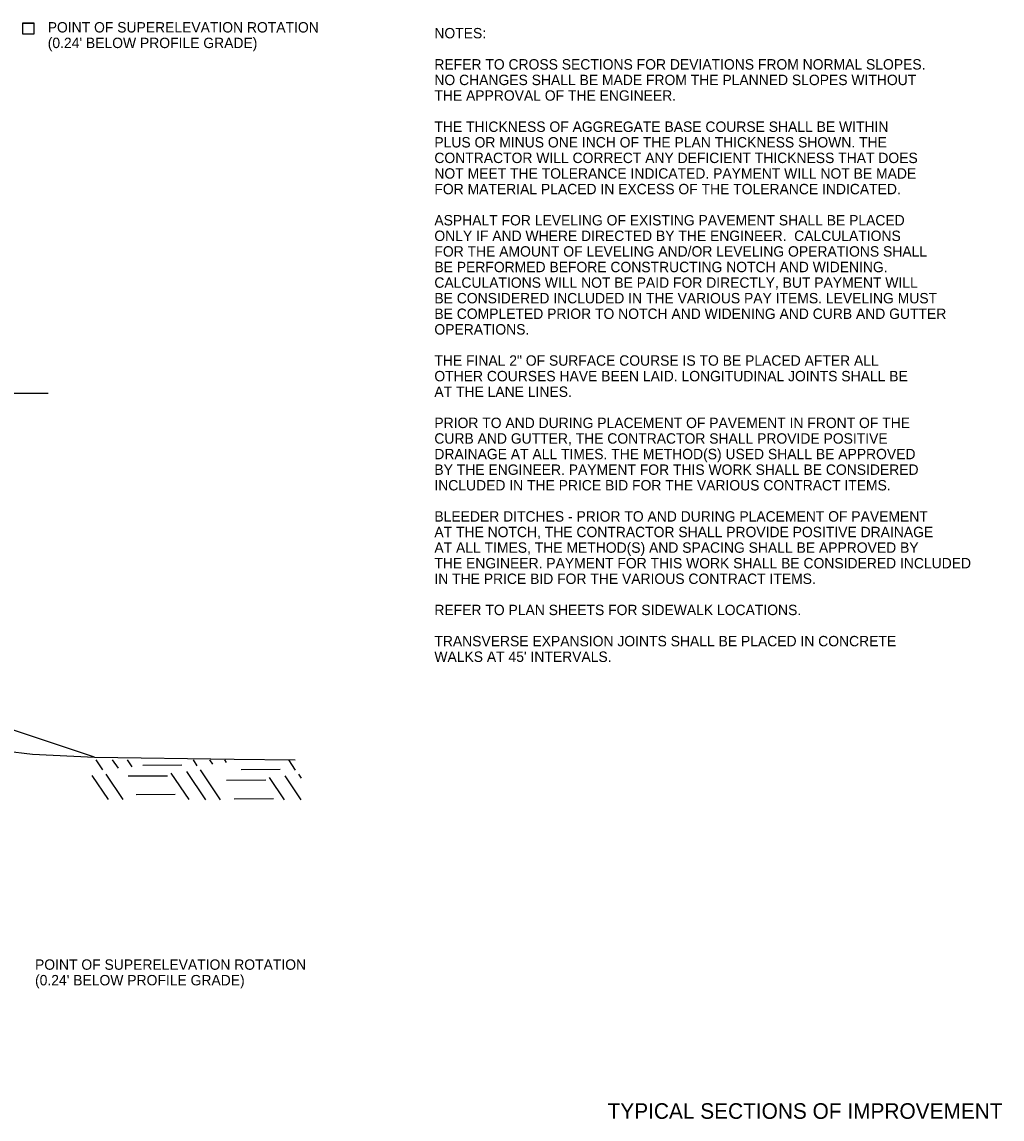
# Model space of a CAD drawing. Extents: x 1001270 to 1003428, y 1840152 to 1842912.
# Drawn here: x 1001369.5 to 1001426.1, y 1841266.6 to 1841330 of the extents above; entities that cross this region are included whole.
import ezdxf

# ---------------------------------------------------------------- set-up
doc = ezdxf.new("R2010")
doc.units = 0
doc.layers.add('19', color=7, linetype='Continuous')
doc.layers.add('60', color=7, linetype='Continuous')

msp = doc.modelspace()

# ---------------------------------------------------------------- linework, layer by layer
at = {"layer": '19'}
for p, q in [((1001355.021, 1841308.545), (1001371.053, 1841308.545)), ((1001373.729, 1841287.534), (1001362.024, 1841291.436)), ((1001374.215, 1841286.801), (1001373.835, 1841287.375)), ((1001375.111, 1841286.893), (1001374.779, 1841287.382)), ((1001375.905, 1841286.985), (1001375.644, 1841287.38)), ((1001379.669, 1841287.041), (1001379.444, 1841287.379)), ((1001380.565, 1841287.133), (1001380.399, 1841287.377)), ((1001381.36, 1841287.225), (1001381.254, 1841287.375)), ((1001385.345, 1841286.79), (1001384.953, 1841287.373)), ((1001378.782, 1841287.07), (1001376.521, 1841287.059)), ((1001381.008, 1841285.077), (1001379.855, 1841286.799)), ((1001384.456, 1841286.83), (1001382.197, 1841286.808)), ((1001374.543, 1841285.086), (1001373.606, 1841286.467)), ((1001375.397, 1841285.083), (1001374.401, 1841286.559)), ((1001377.952, 1841286.442), (1001375.681, 1841286.429)), ((1001379.198, 1841285.082), (1001378.165, 1841286.615)), ((1001380.153, 1841285.08), (1001379.06, 1841286.707)), ((1001383.616, 1841286.2), (1001381.357, 1841286.179)), ((1001384.707, 1841285.076), (1001383.841, 1841286.364)), ((1001385.662, 1841285.074), (1001384.736, 1841286.456)), ((1001385.685, 1841286.323), (1001385.531, 1841286.548)), ((1001378.394, 1841285.371), (1001376.134, 1841285.35)), ((1001384.069, 1841285.121), (1001381.798, 1841285.109))]:
    msp.add_line(p, q, dxfattribs=at)
for points in [[(1001370.229, 1841329.278), (1001369.588, 1841329.278), (1001369.588, 1841329.919), (1001370.229, 1841329.919), (1001370.229, 1841329.278)], [(1001369.592, 1841329.281), (1001369.592, 1841329.922), (1001370.233, 1841329.922), (1001370.233, 1841329.281), (1001369.592, 1841329.281)], [(1001306.135, 1841297.578), (1001310.023, 1841297.434), (1001313.879, 1841296.811), (1001316.304, 1841295.359), (1001319.957, 1841293.46), (1001324.768, 1841292.421), (1001328.517, 1841292.182), (1001340.782, 1841291.195), (1001352.517, 1841290.374), (1001360.302, 1841289.316), (1001365.338, 1841288.287), (1001370.147, 1841287.7), (1001373.729, 1841287.534)], [(1001373.729, 1841287.534), (1001381.792, 1841287.424), (1001385.324, 1841287.38)]]:
    msp.add_lwpolyline(points, dxfattribs=at)

# ---------------------------------------------------------------- texts
for s, p in [('POINT OF SUPERELEVATION ROTATION', (1001371.033, 1841329.373)), ("(0.24' BELOW PROFILE GRADE)", (1001371.033, 1841328.473)), ('POINT OF SUPERELEVATION ROTATION', (1001370.3, 1841275.26)), ("(0.24' BELOW PROFILE GRADE)", (1001370.3, 1841274.36))]:
    msp.add_text(s, height=0.6, rotation=359.99538, dxfattribs=at).set_placement(p)
for s, p in [('NOTES:', (1001393.355, 1841329.034)), ('REFER TO CROSS SECTIONS FOR DEVIATIONS FROM NORMAL SLOPES.', (1001393.355, 1841327.234)), ('NO CHANGES SHALL BE MADE FROM THE PLANNED SLOPES WITHOUT', (1001393.355, 1841326.334)), ('THE APPROVAL OF THE ENGINEER.', (1001393.355, 1841325.434)), ('THE THICKNESS OF AGGREGATE BASE COURSE SHALL BE WITHIN', (1001393.355, 1841323.634)), ('PLUS OR MINUS ONE INCH OF THE PLAN THICKNESS SHOWN. THE', (1001393.355, 1841322.734)), ('CONTRACTOR WILL CORRECT ANY DEFICIENT THICKNESS THAT DOES', (1001393.355, 1841321.834)), ('NOT MEET THE TOLERANCE INDICATED. PAYMENT WILL NOT BE MADE', (1001393.355, 1841320.934)), ('FOR MATERIAL PLACED IN EXCESS OF THE TOLERANCE INDICATED.', (1001393.355, 1841320.034)), ('ASPHALT FOR LEVELING OF EXISTING PAVEMENT SHALL BE PLACED', (1001393.355, 1841318.234)), ('ONLY IF AND WHERE DIRECTED BY THE ENGINEER.  CALCULATIONS', (1001393.355, 1841317.334)), ('FOR THE AMOUNT OF LEVELING AND/OR LEVELING OPERATIONS SHALL', (1001393.355, 1841316.434)), ('BE PERFORMED BEFORE CONSTRUCTING NOTCH AND WIDENING.', (1001393.355, 1841315.534)), ('CALCULATIONS WILL NOT BE PAID FOR DIRECTLY, BUT PAYMENT WILL', (1001393.355, 1841314.634)), ('BE CONSIDERED INCLUDED IN THE VARIOUS PAY ITEMS. LEVELING MUST ', (1001393.355, 1841313.734)), ('BE COMPLETED PRIOR TO NOTCH AND WIDENING AND CURB AND GUTTER', (1001393.355, 1841312.834)), ('OPERATIONS. ', (1001393.355, 1841311.934)), ('THE FINAL 2" OF SURFACE COURSE IS TO BE PLACED AFTER ALL', (1001393.355, 1841310.134)), ('OTHER COURSES HAVE BEEN LAID. LONGITUDINAL JOINTS SHALL BE', (1001393.355, 1841309.234)), ('AT THE LANE LINES.', (1001393.355, 1841308.334)), ('PRIOR TO AND DURING PLACEMENT OF PAVEMENT IN FRONT OF THE', (1001393.355, 1841306.534)), ('CURB AND GUTTER, THE CONTRACTOR SHALL PROVIDE POSITIVE', (1001393.355, 1841305.634)), ('DRAINAGE AT ALL TIMES. THE METHOD(S) USED SHALL BE APPROVED', (1001393.355, 1841304.734)), ('BY THE ENGINEER. PAYMENT FOR THIS WORK SHALL BE CONSIDERED', (1001393.355, 1841303.834)), ('INCLUDED IN THE PRICE BID FOR THE VARIOUS CONTRACT ITEMS.', (1001393.355, 1841302.934)), ('BLEEDER DITCHES - PRIOR TO AND DURING PLACEMENT OF PAVEMENT', (1001393.355, 1841301.134)), ('AT THE NOTCH, THE CONTRACTOR SHALL PROVIDE POSITIVE DRAINAGE', (1001393.355, 1841300.234)), ('AT ALL TIMES, THE METHOD(S) AND SPACING SHALL BE APPROVED BY', (1001393.355, 1841299.334)), ('THE ENGINEER. PAYMENT FOR THIS WORK SHALL BE CONSIDERED INCLUDED', (1001393.355, 1841298.434)), ('IN THE PRICE BID FOR THE VARIOUS CONTRACT ITEMS.', (1001393.355, 1841297.534)), ('REFER TO PLAN SHEETS FOR SIDEWALK LOCATIONS.', (1001393.355, 1841295.734)), ('TRANSVERSE EXPANSION JOINTS SHALL BE PLACED IN CONCRETE', (1001393.355, 1841293.934)), ("WALKS AT 45' INTERVALS.", (1001393.355, 1841293.034))]:
    msp.add_text(s, height=0.6, dxfattribs=at).set_placement(p)
at = {"layer": '60'}
msp.add_text('TYPICAL SECTIONS OF IMPROVEMENT', height=0.9, dxfattribs=at).set_placement((1001403.354, 1841266.654))

doc.saveas('drawing.dxf')
